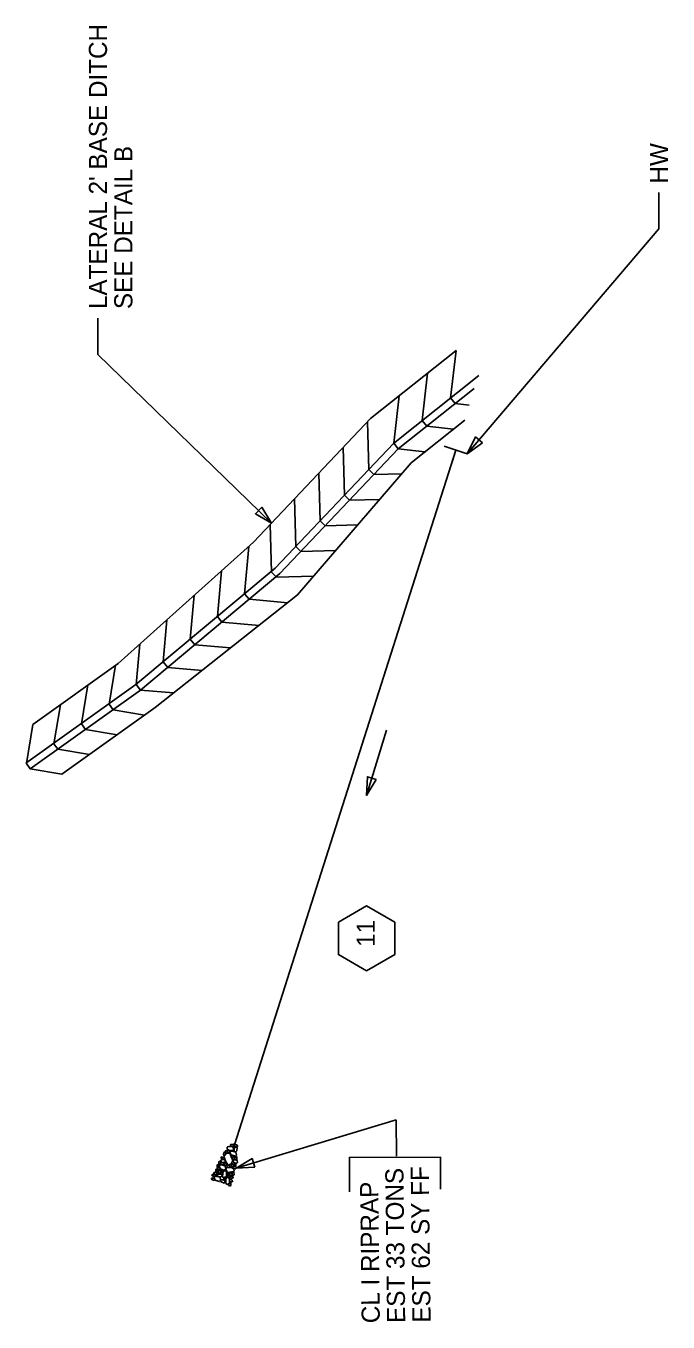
# Model space of a CAD drawing. Extents: x 2384780 to 2405432, y 547869 to 573706.
# Drawn here: x 2394269.8 to 2394446.7, y 554415.3 to 554772.4 of the extents above; entities that cross this region are included whole.
import ezdxf

# ---------------------------------------------------------------- set-up
doc = ezdxf.new("R2010")
doc.units = 0
for name, color, linetype in [('Old_Level_1', 7, 'Continuous'), ('Old_Level_18', 7, 'Continuous'), ('Old_Level_5', 7, 'Continuous'), ('Prop Drainage Box Number Symbol CELL', 7, 'Continuous')]:
    doc.layers.add(name, color=color, linetype=linetype)

# ---------------------------------------------------------------- blocks, each defined once
blk = doc.blocks.new('RIPRAP')
at = {"layer": 'Old_Level_1'}
for points in [[(-0.002, -0.00625), (-0.00625, -0.00775), (-0.016, -0.0125), (-0.02, -0.00675), (-0.02, -0.003), (-0.008, 0.00275), (-0.002, -0.00025), (-0.002, -0.00625)], [(0.01825, -0.00325), (0.01375, -0.005), (0.00325, -0.00975), (0.00025, -0.00375), (0, 0), (0.01125, 0.005), (0.018, 0.00275), (0.01825, -0.00325)], [(-0.03675, -0.07275), (-0.04075, -0.06825), (-0.04325, -0.0585), (-0.0395, -0.054), (-0.035, -0.054), (-0.031, -0.0665), (-0.033, -0.0705), (-0.03675, -0.07275)], [(-0.0305, -0.05975), (-0.035, -0.05625), (-0.0375, -0.0465), (-0.033, -0.042), (-0.02925, -0.042), (-0.02475, -0.05375), (-0.02675, -0.05825), (-0.0305, -0.05975)], [(-0.00025, -0.11525), (-0.0145, -0.10575), (-0.0355, -0.078), (-0.0255, -0.056), (-0.00975, -0.051), (0.01725, -0.08475), (0.01525, -0.10425), (0.002, -0.11775)], [(-0.0345, -0.0215), (-0.0265, -0.01775), (-0.007, -0.01125), (0.00375, -0.02075), (0.003, -0.0315), (-0.02075, -0.03775), (-0.03225, -0.032), (-0.0345, -0.024)], [(-0.0275, -0.0395), (-0.023, -0.03925), (-0.014, -0.039), (-0.0115, -0.045), (-0.0115, -0.04875), (-0.0235, -0.049), (-0.0295, -0.04475), (-0.0275, -0.0395)], [(-0.0095, -0.039), (0.00025, -0.0365), (0.0205, -0.036), (0.02775, -0.0495), (0.024, -0.05775), (-0.00075, -0.05675), (-0.009, -0.0485), (-0.0095, -0.039)], [(0.009, -0.07425), (0.0045, -0.07075), (0.00225, -0.061), (0.00625, -0.05625), (0.01, -0.057), (0.01425, -0.06825), (0.01275, -0.072), (0.009, -0.07425)], [(0.012, -0.0355), (0.00825, -0.0295), (0.0035, -0.01775), (0.01025, -0.00925), (0.01825, -0.009), (0.0225, -0.027), (0.01875, -0.033), (0.012, -0.0355)], [(0.01975, -0.07925), (0.01525, -0.07475), (0.01375, -0.06525), (0.01725, -0.0605), (0.02175, -0.0605), (0.02575, -0.07325), (0.0235, -0.077), (0.01975, -0.07925)], [(0.03125, -0.0765), (0.0265, -0.073), (0.02425, -0.06325), (0.0285, -0.0585), (0.03225, -0.05925), (0.03625, -0.0705), (0.035, -0.07425), (0.03125, -0.0765)], [(-0.04975, -0.14825), (-0.05425, -0.14475), (-0.05675, -0.135), (-0.05225, -0.1305), (-0.0485, -0.1305), (-0.04375, -0.14225), (-0.046, -0.14675), (-0.04975, -0.14825)], [(-0.046, -0.12775), (-0.0505, -0.12425), (-0.053, -0.1145), (-0.0485, -0.11), (-0.04475, -0.11), (-0.04, -0.12175), (-0.04225, -0.12625), (-0.046, -0.12775)], [(-0.0485, -0.08525), (-0.0425, -0.0835), (-0.03275, -0.0825), (-0.0305, -0.08925), (-0.03175, -0.0945), (-0.0445, -0.09325), (-0.049, -0.089), (-0.0485, -0.08525)], [(-0.046, -0.1025), (-0.04025, -0.098), (-0.02675, -0.09375), (-0.02, -0.09975), (-0.02, -0.10575), (-0.03625, -0.11225), (-0.044, -0.1085), (-0.046, -0.1025)], [(-0.04275, -0.12825), (-0.03225, -0.126), (-0.012, -0.1275), (-0.00575, -0.1395), (-0.009, -0.15), (-0.033, -0.1485), (-0.04375, -0.13875), (-0.04275, -0.12825)], [(-0.023, -0.1195), (-0.02725, -0.12175), (-0.037, -0.126), (-0.041, -0.1195), (-0.041, -0.11625), (-0.029, -0.1115), (-0.02525, -0.1135), (-0.023, -0.1195)], [(-0.01575, -0.1245), (-0.02025, -0.12125), (-0.022, -0.11125), (-0.0185, -0.10675), (-0.014, -0.10675), (-0.00975, -0.1185), (-0.012, -0.123), (-0.01575, -0.1245)], [(-0.00575, -0.118), (0.00025, -0.1155), (0.0085, -0.1175), (0.0125, -0.12425), (0.01025, -0.128), (-0.00175, -0.12825), (-0.00575, -0.12175), (-0.00575, -0.118)], [(0.04, -0.14075), (0.03075, -0.14625), (0.009, -0.15575), (-0.004, -0.14175), (-0.00425, -0.132), (0.024, -0.123), (0.03825, -0.1285), (0.0425, -0.1405)], [(0.0225, -0.12), (0.0185, -0.11625), (0.01675, -0.10675), (0.0205, -0.102), (0.025, -0.102), (0.0285, -0.114), (0.02625, -0.11775), (0.0225, -0.12)], [(0.02025, -0.07975), (0.02825, -0.07725), (0.04025, -0.077), (0.045, -0.08725), (0.042, -0.0935), (0.02475, -0.092), (0.02025, -0.0855), (0.02025, -0.07975)], [(0.048, -0.1195), (0.04425, -0.12325), (0.036, -0.12575), (0.03, -0.122), (0.02975, -0.1155), (0.04175, -0.11375), (0.04775, -0.11575), (0.048, -0.1195)], [(0.03775, -0.114), (0.03325, -0.11025), (0.031, -0.1005), (0.035, -0.096), (0.03875, -0.09675), (0.043, -0.10775), (0.0415, -0.1115), (0.03775, -0.114)], [(-0.06725, -0.1915), (-0.06125, -0.18975), (-0.0515, -0.18875), (-0.04925, -0.1955), (-0.0505, -0.20075), (-0.06325, -0.1995), (-0.06775, -0.19525), (-0.06725, -0.1915)], [(-0.064, -0.2115), (-0.058, -0.20975), (-0.04825, -0.20875), (-0.046, -0.2155), (-0.04725, -0.22075), (-0.06, -0.2195), (-0.0645, -0.21525), (-0.064, -0.2115)], [(-0.061, -0.17925), (-0.055, -0.17725), (-0.04525, -0.17625), (-0.043, -0.183), (-0.04425, -0.18825), (-0.057, -0.187), (-0.0615, -0.18275), (-0.061, -0.17925)], [(-0.04975, -0.17575), (-0.05375, -0.1705), (-0.05675, -0.16075), (-0.05225, -0.157), (-0.04875, -0.157), (-0.04375, -0.169), (-0.046, -0.1735), (-0.04975, -0.17575)], [(-0.032, -0.15425), (-0.03625, -0.15575), (-0.046, -0.158), (-0.0505, -0.15375), (-0.05075, -0.15075), (-0.041, -0.146), (-0.035, -0.14825), (-0.03275, -0.152)], [(-0.05075, -0.19675), (-0.0405, -0.195), (-0.021, -0.194), (-0.01375, -0.208), (-0.018, -0.21775), (-0.042, -0.21675), (-0.0505, -0.20725), (-0.05075, -0.19675)], [(-0.0355, -0.17625), (-0.037, -0.1725), (-0.04125, -0.16275), (-0.03525, -0.158), (-0.0315, -0.158), (-0.02675, -0.17075), (-0.031, -0.174), (-0.0355, -0.17625)], [(-0.012, -0.187), (-0.01875, -0.19075), (-0.033, -0.1935), (-0.039, -0.1875), (-0.039, -0.1815), (-0.02275, -0.17675), (-0.01525, -0.17875), (-0.012, -0.187)], [(-0.0215, -0.16975), (-0.02625, -0.1655), (-0.0285, -0.15575), (-0.024, -0.15125), (-0.02025, -0.15175), (-0.01625, -0.163), (-0.01775, -0.1675), (-0.0215, -0.16975)], [(0.00075, -0.15075), (0.0045, -0.15875), (0.011, -0.179), (0.0015, -0.18875), (-0.009, -0.189), (-0.01475, -0.16525), (-0.012, -0.153), (-0.0015, -0.1515)], [(-0.0115, -0.204), (-0.00425, -0.2025), (0.0085, -0.20225), (0.01275, -0.21275), (0.01125, -0.2185), (-0.0075, -0.21675), (-0.01225, -0.21075), (-0.0115, -0.204)], [(0.00625, -0.2035), (0.00175, -0.19975), (-0.001, -0.19), (0.0035, -0.1855), (0.00725, -0.1855), (0.012, -0.1975), (0.01, -0.202), (0.00625, -0.2035)], [(0.01625, -0.174), (0.0125, -0.17075), (0.009, -0.16), (0.0135, -0.1555), (0.01725, -0.15625), (0.022, -0.168), (0.02075, -0.17175), (0.01625, -0.174)], [(0.026, -0.18075), (0.03225, -0.18875), (0.03875, -0.20825), (0.02925, -0.219), (0.01875, -0.21675), (0.012, -0.193), (0.01575, -0.184), (0.026, -0.17925)], [(0.0205, -0.15575), (0.0265, -0.15325), (0.03475, -0.15525), (0.03875, -0.162), (0.0365, -0.16575), (0.0245, -0.166), (0.0205, -0.1595), (0.0205, -0.15575)], [(0.04925, -0.17425), (0.044, -0.17875), (0.03525, -0.1805), (0.02975, -0.177), (0.0295, -0.171), (0.0415, -0.16925), (0.0475, -0.1705), (0.04925, -0.17425)], [(0.0335, -0.189), (0.0395, -0.18675), (0.04775, -0.18875), (0.0515, -0.1955), (0.04925, -0.19925), (0.03725, -0.1995), (0.0335, -0.19275), (0.0335, -0.189)], [(0.043, -0.162), (0.03825, -0.1585), (0.036, -0.14875), (0.04, -0.144), (0.04375, -0.14475), (0.048, -0.15575), (0.04675, -0.1595), (0.043, -0.162)], [(0.04325, -0.22375), (0.0385, -0.22025), (0.03625, -0.2105), (0.0405, -0.20575), (0.04425, -0.2065), (0.0485, -0.2175), (0.047, -0.22125), (0.04325, -0.22375)]]:
    blk.add_lwpolyline(points, dxfattribs=at)
blk = doc.blocks.new('HDWL')
at = {"layer": 'Old_Level_1'}
for p, q in [((0, 0), (-0.0685, 0)), ((0, -0.0655), (0, 0.0685))]:
    blk.add_line(p, q, dxfattribs=at)

msp = doc.modelspace()

# ---------------------------------------------------------------- linework, layer by layer
at = {"layer": 'Old_Level_1'}
for p, q in [((2394327.24, 554464.12), (2394388.26, 554655.56)), ((2394371.85, 554471.06), (2394371.89, 554461.01))]:
    msp.add_line(p, q, dxfattribs=at)
msp.add_lwpolyline([(2394358.96, 554451.23), (2394358.92, 554460.67), (2394384, 554460.77), (2394384.03, 554451.92)], dxfattribs=at)
at = {"layer": 'Old_Level_18'}
for p, q in [((2394388.31, 554683.01), (2394364.77, 554664.25)), ((2394394.57, 554676.11), (2394371.05, 554657.37)), ((2394393.32, 554672.56), (2394372.4, 554655.9)), ((2394390.72, 554663.83), (2394375.93, 554652.04)), ((2394295.23, 554596.8), (2394271.7, 554579.96)), ((2394300.11, 554590.98), (2394269.79, 554569.28)), ((2394301.39, 554589.44), (2394271, 554567.7)), ((2394305.41, 554584.64), (2394279.72, 554566.25))]:
    msp.add_line(p, q, dxfattribs=at)
for points in [[(2394391.95, 554667.95), (2394388.08, 554668.39), (2394388.08, 554668.39), (2394388.08, 554668.39), (2394386.83, 554669.96), (2394388.31, 554683.01)], [(2394387.57, 554661.32), (2394380.24, 554662.14), (2394380.24, 554662.14), (2394380.24, 554662.14), (2394378.99, 554663.71), (2394380.47, 554676.76)], [(2394379.73, 554655.07), (2394372.4, 554655.9), (2394372.4, 554655.9), (2394372.4, 554655.9), (2394371.15, 554657.47), (2394372.63, 554670.52)], [(2394393.32, 554672.56), (2394372.4, 554655.9)], [(2394295.23, 554596.8), (2394332.5, 554630.18), (2394364.77, 554664.25)], [(2394373.34, 554649.03), (2394365.7, 554648.83), (2394365.7, 554648.83), (2394365.7, 554648.83), (2394364.28, 554650.18), (2394363.94, 554663.38)], [(2394371.05, 554657.37), (2394338.47, 554623.05), (2394300.11, 554590.98)], [(2394372.4, 554655.9), (2394339.75, 554621.51), (2394301.39, 554589.44)], [(2394367.29, 554641.98), (2394358.99, 554641.77), (2394358.99, 554641.77), (2394358.99, 554641.77), (2394357.57, 554643.11), (2394357.23, 554656.3)], [(2394375.93, 554652.04), (2394344.67, 554615.64), (2394305.41, 554584.64)], [(2394361.24, 554634.94), (2394352.28, 554634.71), (2394352.28, 554634.71), (2394352.28, 554634.71), (2394350.87, 554636.05), (2394350.52, 554649.21)], [(2394355.19, 554627.89), (2394345.57, 554627.64), (2394345.57, 554627.64), (2394345.57, 554627.64), (2394344.16, 554628.98), (2394343.82, 554642.13)], [(2394349.13, 554620.84), (2394338.86, 554620.58), (2394338.86, 554620.58), (2394338.86, 554620.58), (2394337.45, 554621.92), (2394337.11, 554635.05)], [(2394341.94, 554613.49), (2394331.29, 554614.44), (2394331.29, 554614.44), (2394331.29, 554614.44), (2394330.04, 554615.93), (2394331.21, 554629.02)], [(2394334.07, 554607.27), (2394323.81, 554608.19), (2394323.81, 554608.19), (2394323.81, 554608.19), (2394322.56, 554609.69), (2394323.69, 554622.29)], [(2394326.2, 554601.06), (2394316.34, 554601.94), (2394316.34, 554601.94), (2394316.34, 554601.94), (2394315.09, 554603.44), (2394316.17, 554615.56)], [(2394318.34, 554594.85), (2394308.87, 554595.69), (2394308.87, 554595.69), (2394308.87, 554595.69), (2394307.62, 554597.19), (2394308.65, 554608.83)], [(2394310.47, 554588.63), (2394301.39, 554589.44), (2394301.39, 554589.44), (2394301.39, 554589.44), (2394300.14, 554590.94), (2394301.14, 554602.09)], [(2394302.51, 554582.56), (2394293.8, 554584.01), (2394293.8, 554584.01), (2394293.8, 554584.01), (2394292.71, 554585.53), (2394294.49, 554596.27)], [(2394301.39, 554589.44), (2394271, 554567.7)], [(2394294.91, 554577.13), (2394286.2, 554578.57), (2394286.2, 554578.57), (2394286.2, 554578.57), (2394285.11, 554580.09), (2394286.89, 554590.84)], [(2394287.31, 554571.69), (2394278.6, 554573.13), (2394278.6, 554573.13), (2394278.6, 554573.13), (2394277.51, 554574.65), (2394279.29, 554585.4)], [(2394279.72, 554566.25), (2394271, 554567.7), (2394271, 554567.7), (2394271, 554567.7), (2394269.92, 554569.22), (2394271.7, 554579.96)]]:
    msp.add_lwpolyline(points, dxfattribs=at)
at = {"layer": 'Old_Level_5'}
for p, q in [((2394444.24, 554726.49), (2394444.24, 554716.49)), ((2394391.38, 554654.56), (2394444.24, 554716.49)), ((2394289.64, 554691.9), (2394289.64, 554681.9)), ((2394337.48, 554635.44), (2394289.64, 554681.9)), ((2394363.61, 554560.4), (2394369.19, 554578.35)), ((2394327.71, 554457.7), (2394371.85, 554471.06))]:
    msp.add_line(p, q, dxfattribs=at)
for points in [[(2394395.58, 554657.56), (2394391.38, 554654.56), (2394393.68, 554659.18)], [(2394334.77, 554639.82), (2394337.48, 554635.44), (2394333.02, 554638.03)], [(2394366.29, 554564.81), (2394363.61, 554560.4), (2394363.9, 554565.55)], [(2394332.86, 554457.95), (2394327.71, 554457.7), (2394332.13, 554460.34)]]:
    msp.add_lwpolyline(points, close=True, dxfattribs=at)
at = {"layer": 'Prop Drainage Box Number Symbol CELL'}
msp.add_lwpolyline([(2394363.67, 554512.07), (2394371.42, 554516.54), (2394371.42, 554525.49), (2394363.67, 554529.97), (2394355.92, 554525.49), (2394355.92, 554516.54)], close=True, dxfattribs=at)

# ---------------------------------------------------------------- block references
at = {"layer": 'Old_Level_5', "xscale": 50.00000000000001, "yscale": 49.99999999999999}
for name, p, rotation in [('HDWL', (2394388.26, 554655.56), 72.31960100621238), ('RIPRAP', (2394327.24, 554464.12), -17.68039899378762)]:
    msp.add_blockref(name, p, dxfattribs=dict(at, rotation=rotation))

# ---------------------------------------------------------------- texts
at = {"layer": 'Old_Level_1'}
for s, p in [('EST 33 TONS ', (2394374.32, 554415.1)), ('EST 62 SY FF', (2394381.32, 554415.19)), ('CL I RIPRAP', (2394367.32, 554415.02))]:
    msp.add_text(s, height=5, rotation=90.6887, dxfattribs=at).set_placement(p)
at = {"layer": 'Old_Level_5'}
for s, p in [("LATERAL 2' BASE DITCH", (2394292.14, 554694.4)), ('SEE DETAIL B', (2394299.14, 554694.4)), ('HW', (2394446.74, 554728.99))]:
    msp.add_text(s, height=5, rotation=90, dxfattribs=at).set_placement(p)
at = {"layer": 'Prop Drainage Box Number Symbol CELL'}
msp.add_text('11', height=5, rotation=90, dxfattribs=at).set_placement((2394365.93, 554518.67))

doc.saveas('drawing.dxf')
